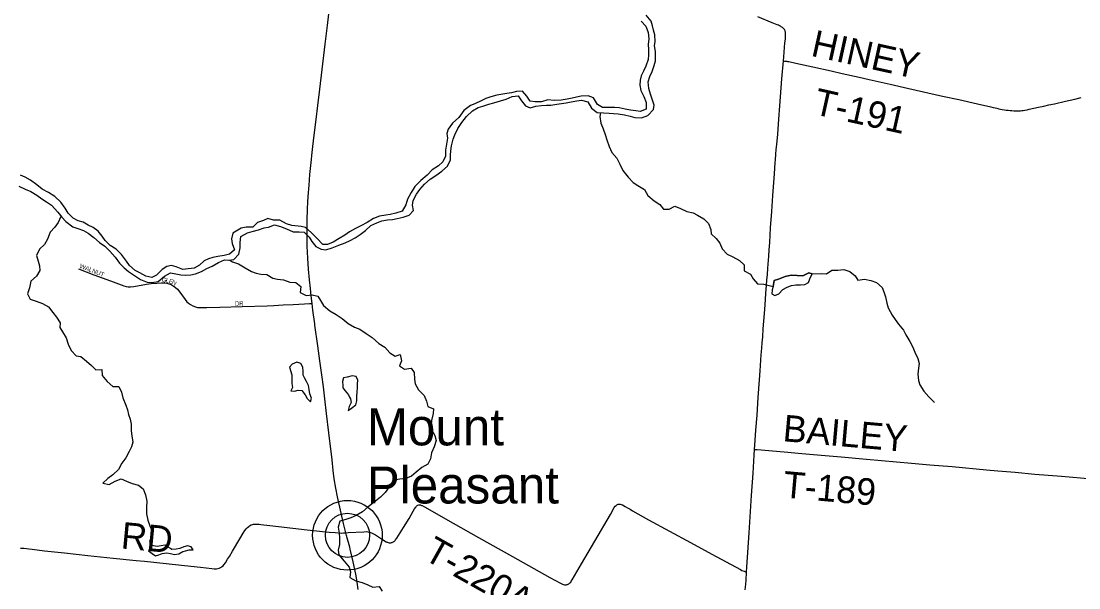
# Model space of a CAD drawing. Extents: x 1442749 to 1756758, y 235267 to 677782.
# Drawn here: x 1584541 to 1596490, y 561014 to 567411 of the extents above; entities that cross this region are included whole.
import ezdxf

# ---------------------------------------------------------------- set-up
doc = ezdxf.new("R2010")
doc.units = 0
for name, color, linetype in [('GM_X_County_Road', 7, 'Continuous'), ('GM_X_Major_River', 7, 'Continuous'), ('GM_X_Minor_Lake', 7, 'Continuous'), ('GM_X_Minor_River', 7, 'Continuous'), ('GM_X_Township_Road', 7, 'Continuous'), ('GM_X_Township_Road_Text', 7, 'Continuous'), ('GM_X_Township_Subdivision', 7, 'Continuous'), ('GM_X_Township_Subdivision_Text', 7, 'Continuous'), ('GM_X_Unincorporated', 7, 'Continuous'), ('GM_X_Unincorporated_Location', 7, 'Continuous'), ('GM_X_Unincorporated_Text', 7, 'Continuous'), ('GM_X_US_Route', 7, 'Continuous')]:
    doc.layers.add(name, color=color, linetype=linetype)

msp = doc.modelspace()

# ---------------------------------------------------------------- linework, layer by layer
at = {"layer": 'GM_X_County_Road'}
for points in [[(1593152, 566963), (1593156, 567010), (1593170, 567167), (1593174, 567208), (1593176, 567231), (1593177, 567248), (1593177, 567260), (1593177, 567272), (1593175, 567287), (1593173, 567295), (1593171, 567303), (1593167, 567311), (1593164, 567316), (1593159, 567322), (1593154, 567327), (1593148, 567333), (1593141, 567339), (1593135, 567344), (1593127, 567348), (1593119, 567353), (1593107, 567359), (1593095, 567364), (1593081, 567370), (1593025, 567393), (1592862, 567460)], [(1592826, 562577), (1592830, 562624), (1592842, 562794), (1592855, 562964), (1592868, 563164), (1592883, 563362), (1592890, 563465), (1592902, 563645), (1592908, 563720), (1592913, 563779), (1592918, 563847), (1592925, 563936), (1592931, 564024), (1592937, 564109), (1592945, 564210), (1592954, 564338), (1592961, 564429), (1592966, 564488), (1592971, 564550), (1592976, 564622), (1592987, 564759), (1592992, 564828), (1592998, 564913), (1593008, 565077), (1593021, 565263), (1593033, 565443), (1593050, 565689), (1593059, 565816), (1593061, 565844), (1593067, 565911), (1593072, 565963), (1593078, 566019), (1593088, 566136), (1593101, 566306), (1593111, 566454), (1593134, 566758), (1593152, 566963)], [(1592736, 561193), (1592740, 561246), (1592765, 561636), (1592792, 562055), (1592809, 562310), (1592822, 562513), (1592826, 562577)], [(1592721, 560991), (1592724, 561023), (1592730, 561095), (1592736, 561193)]]:
    msp.add_lwpolyline(points, dxfattribs=at)
at = {"layer": 'GM_X_Major_River'}
for points in [[(1589008, 565459), (1589046, 565511), (1589096, 565569), (1589160, 565629), (1589224, 565669), (1589292, 565719), (1589356, 565775), (1589390, 565845), (1589391, 565897), (1589395, 565947), (1589401, 566003), (1589421, 566077), (1589439, 566127), (1589475, 566199), (1589521, 566267), (1589573, 566333), (1589641, 566399), (1589704, 566437), (1589758, 566453), (1589826, 566473), (1589880, 566489), (1589956, 566513), (1590020, 566531), (1590088, 566559), (1590156, 566569), (1590194, 566512), (1590238, 566456), (1590290, 566432), (1590356, 566452), (1590420, 566460), (1590474, 566464), (1590526, 566464), (1590594, 566472), (1590644, 566480), (1590698, 566490), (1590754, 566500), (1590818, 566512), (1590870, 566520), (1590942, 566499), (1590984, 566429), (1591048, 566379), (1591120, 566375), (1591182, 566371), (1591234, 566367), (1591284, 566365), (1591358, 566355), (1591420, 566338), (1591474, 566324), (1591548, 566318), (1591620, 566346), (1591684, 566412), (1591694, 566464), (1591668, 566532), (1591650, 566585), (1591632, 566649), (1591626, 566727), (1591645, 566787), (1591669, 566843), (1591693, 566911), (1591707, 566963), (1591709, 567015), (1591707, 567069), (1591697, 567133), (1591703, 567183), (1591701, 567256), (1591683, 567310), (1591674, 567360), (1591660, 567410), (1591602, 567480)], [(1591544, 567412), (1591598, 567354), (1591623, 567282), (1591631, 567212), (1591625, 567149), (1591627, 567091), (1591627, 567031), (1591623, 566977), (1591599, 566903), (1591573, 566847), (1591547, 566795), (1591534, 566743), (1591532, 566687), (1591542, 566629), (1591574, 566559), (1591602, 566492), (1591600, 566416), (1591534, 566392), (1591484, 566398), (1591426, 566405), (1591364, 566419), (1591298, 566433), (1591246, 566435), (1591184, 566435), (1591108, 566435), (1591052, 566471), (1591008, 566545), (1590948, 566568), (1590868, 566564), (1590816, 566552), (1590764, 566542), (1590710, 566532), (1590640, 566518), (1590564, 566514), (1590490, 566522), (1590418, 566502), (1590346, 566500), (1590290, 566506), (1590252, 566566), (1590204, 566621), (1590138, 566615), (1590080, 566603), (1590028, 566595), (1589916, 566575), (1589848, 566555), (1589790, 566537), (1589736, 566513), (1589668, 566477), (1589618, 566457), (1589543, 566401), (1589485, 566323), (1589415, 566259), (1589365, 566193), (1589351, 566141), (1589359, 566089), (1589345, 566023), (1589333, 565955), (1589336, 565887), (1589306, 565823), (1589254, 565779), (1589184, 565731), (1589126, 565673)], [(1589126, 565673), (1589058, 565613), (1588990, 565545), (1588946, 565477), (1588904, 565401), (1588887, 565337), (1588845, 565267), (1588775, 565245), (1588709, 565229), (1588659, 565219), (1588591, 565209), (1588521, 565183), (1588449, 565139), (1588379, 565101), (1588319, 565069), (1588249, 565031), (1588199, 564995), (1588133, 564957), (1588067, 564917), (1588000, 564891), (1587948, 564891), (1587883, 564960), (1587819, 565026), (1587755, 565082), (1587703, 565092), (1587599, 565104), (1587537, 565122), (1587465, 565164), (1587393, 565164), (1587329, 565183), (1587277, 565159), (1587211, 565139), (1587157, 565087), (1587083, 565087), (1587027, 565075), (1586932, 565019), (1586918, 564953), (1586926, 564901), (1586950, 564829), (1586894, 564781), (1586836, 564765), (1586762, 564755), (1586708, 564743), (1586658, 564727), (1586608, 564707), (1586556, 564657), (1586496, 564623), (1586426, 564615), (1586366, 564607), (1586294, 564637), (1586238, 564653), (1586186, 564642), (1586136, 564608), (1586069, 564544), (1586017, 564518), (1585951, 564534), (1585883, 564568), (1585831, 564596), (1585764, 564652), (1585730, 564702), (1585674, 564776), (1585616, 564837), (1585548, 564879), (1585492, 564935), (1585456, 564985), (1585410, 565041), (1585356, 565083), (1585300, 565109), (1585240, 565140), (1585186, 565158), (1585130, 565188), (1585072, 565242), (1585040, 565298), (1584989, 565366), (1584923, 565432), (1584849, 565477), (1584779, 565513), (1584719, 565563), (1584647, 565617), (1584585, 565649), (1584533, 565673)], [(1584515, 565547), (1584587, 565515), (1584649, 565489), (1584717, 565445), (1584773, 565407), (1584829, 565373), (1584884, 565332), (1584956, 565256), (1585002, 565200), (1585046, 565148), (1585124, 565090), (1585182, 565070), (1585246, 565047), (1585298, 565017), (1585362, 564969), (1585426, 564911), (1585486, 564871), (1585542, 564813), (1585602, 564745), (1585652, 564678), (1585703, 564628), (1585755, 564584), (1585811, 564548), (1585891, 564496), (1585965, 564466), (1586017, 564460), (1586089, 564473), (1586159, 564531), (1586227, 564571), (1586287, 564559), (1586345, 564547), (1586397, 564543), (1586458, 564547), (1586510, 564557), (1586580, 564585), (1586640, 564617), (1586700, 564645), (1586770, 564685), (1586838, 564715), (1586888, 564713), (1586942, 564721), (1587002, 564779), (1587014, 564851), (1587014, 564911), (1587024, 564979), (1587098, 565021), (1587151, 565037), (1587221, 565057), (1587285, 565077), (1587335, 565084), (1587403, 565110), (1587471, 565092), (1587537, 565068), (1587613, 565034), (1587683, 565032), (1587739, 565030), (1587795, 564974), (1587824, 564922), (1587870, 564867), (1587932, 564837), (1587984, 564829), (1588056, 564851), (1588130, 564881), (1588203, 564909), (1588257, 564935), (1588315, 564965), (1588371, 565001), (1588431, 565047), (1588491, 565103), (1588561, 565133), (1588615, 565155), (1588681, 565169), (1588735, 565171), (1588787, 565185), (1588857, 565200), (1588923, 565220), (1588973, 565272), (1588961, 565334), (1588970, 565385), (1589008, 565459)]]:
    msp.add_lwpolyline(points, dxfattribs=at)
at = {"layer": 'GM_X_Minor_Lake'}
for points in [[(1593477, 564559), (1593440, 564568), (1593371, 564535), (1593307, 564538), (1593239, 564545), (1593173, 564528), (1593098, 564497), (1593048, 564484), (1593036, 564416)], [(1593036, 564416), (1593026, 564376), (1593023, 564334), (1593057, 564313), (1593099, 564334), (1593146, 564380), (1593195, 564407), (1593245, 564426), (1593293, 564436), (1593347, 564433), (1593393, 564438), (1593436, 564459), (1593451, 564503), (1593477, 564559)], [(1587734, 563398), (1587727, 563413), (1587726, 563461), (1587725, 563505), (1587700, 563548), (1587654, 563563), (1587603, 563540), (1587573, 563506), (1587599, 563417), (1587600, 563369), (1587600, 563361)], [(1587600, 563361), (1587600, 563319), (1587607, 563275), (1587586, 563237), (1587628, 563234), (1587672, 563244), (1587712, 563241), (1587750, 563194), (1587773, 563152), (1587808, 563113), (1587821, 563155), (1587804, 563203), (1587793, 563252), (1587786, 563298), (1587764, 563342), (1587741, 563383), (1587734, 563398)], [(1588252, 563166), (1588262, 563146), (1588271, 563106), (1588248, 563062), (1588234, 563016), (1588274, 563042), (1588321, 563079), (1588332, 563123), (1588334, 563171), (1588337, 563225), (1588340, 563271), (1588339, 563315), (1588346, 563357), (1588326, 563398), (1588280, 563406), (1588224, 563391), (1588184, 563384), (1588173, 563344), (1588174, 563298)], [(1588174, 563298), (1588174, 563272), (1588201, 563237), (1588239, 563193), (1588252, 563166)], [(1586227, 561458), (1586203, 561471), (1586164, 561497), (1586121, 561488), (1586077, 561481), (1586015, 561493), (1586001, 561476), (1585980, 561430), (1586022, 561403), (1586057, 561375), (1586098, 561386), (1586134, 561402)], [(1586134, 561402), (1586186, 561409), (1586230, 561400), (1586272, 561389), (1586324, 561399), (1586369, 561422), (1586399, 561433), (1586441, 561443), (1586483, 561444), (1586462, 561475), (1586420, 561489), (1586378, 561476), (1586335, 561459), (1586293, 561449), (1586245, 561448), (1586227, 561458)]]:
    msp.add_lwpolyline(points, dxfattribs=at)
at = {"layer": 'GM_X_Minor_River'}
for points in [[(1591086, 566377), (1591078, 566334), (1591090, 566261), (1591117, 566197), (1591140, 566130), (1591157, 566072), (1591182, 565997), (1591213, 565928), (1591272, 565865), (1591305, 565795), (1591340, 565726), (1591397, 565651), (1591456, 565590), (1591509, 565555), (1591582, 565509), (1591619, 565441), (1591691, 565383), (1591758, 565340), (1591797, 565287), (1591861, 565288), (1591924, 565322), (1591990, 565296), (1592061, 565263), (1592131, 565246), (1592183, 565219), (1592252, 565180), (1592305, 565125), (1592332, 565060), (1592337, 565010), (1592393, 564959), (1592434, 564904), (1592459, 564840), (1592518, 564781), (1592581, 564752), (1592655, 564710), (1592710, 564661), (1592707, 564593), (1592782, 564556), (1592809, 564501), (1592861, 564446), (1592931, 564441), (1593036, 564416), (1593048, 564484), (1593098, 564497), (1593173, 564528), (1593239, 564545), (1593307, 564538), (1593371, 564535), (1593440, 564568), (1593477, 564559), (1593578, 564563), (1593638, 564560), (1593701, 564599), (1593767, 564598), (1593833, 564609), (1593903, 564584), (1593964, 564537), (1593993, 564487), (1594070, 564497), (1594138, 564484), (1594205, 564459), (1594268, 564404), (1594286, 564354), (1594305, 564299), (1594322, 564229), (1594337, 564174), (1594379, 564093), (1594415, 564043), (1594452, 563992), (1594509, 563921), (1594536, 563868), (1594579, 563793), (1594614, 563729), (1594637, 563676), (1594669, 563602), (1594685, 563545), (1594678, 563495), (1594670, 563425), (1594677, 563355), (1594694, 563304), (1594737, 563234), (1594796, 563170), (1594859, 563105)], [(1584988, 565217), (1584989, 565207), (1584960, 565138), (1584923, 565086), (1584870, 565027), (1584838, 564951), (1584803, 564891), (1584750, 564838), (1584713, 564765), (1584734, 564702), (1584747, 564650), (1584754, 564597), (1584715, 564534), (1584652, 564477), (1584635, 564399), (1584611, 564333), (1584644, 564272), (1584712, 564251), (1584782, 564222), (1584851, 564185), (1584900, 564122), (1584942, 564071), (1584982, 564004), (1584978, 563954), (1585009, 563902), (1585050, 563837), (1585073, 563764), (1585105, 563694), (1585164, 563634), (1585216, 563624), (1585280, 563571), (1585335, 563522), (1585386, 563473), (1585454, 563478), (1585455, 563411), (1585514, 563342), (1585577, 563285), (1585645, 563288), (1585674, 563223), (1585691, 563159), (1585724, 563076), (1585743, 563024), (1585752, 562972), (1585771, 562917), (1585784, 562863), (1585785, 562785), (1585790, 562730), (1585801, 562660), (1585788, 562606), (1585761, 562554), (1585722, 562483), (1585677, 562421), (1585641, 562348), (1585576, 562289), (1585521, 562249), (1585464, 562194), (1585536, 562181), (1585605, 562218), (1585671, 562243), (1585733, 562218), (1585795, 562191), (1585865, 562172), (1585920, 562133), (1585945, 562064), (1585960, 561992), (1585956, 561920), (1585957, 561848), (1585974, 561779), (1585993, 561715), (1586018, 561664), (1586021, 561596), (1585990, 561540), (1586015, 561493)], [(1586900, 564714), (1586928, 564693), (1586998, 564670), (1587073, 564625), (1587144, 564583), (1587196, 564565), (1587250, 564554), (1587318, 564551), (1587386, 564511), (1587437, 564499), (1587505, 564489), (1587577, 564466), (1587643, 564459), (1587701, 564416), (1587693, 564348), (1587761, 564313), (1587827, 564322), (1587893, 564307), (1587922, 564256), (1587955, 564202), (1588028, 564142), (1588098, 564101), (1588167, 564054), (1588234, 563997), (1588306, 563955), (1588366, 563934), (1588439, 563885), (1588506, 563838), (1588581, 563773), (1588651, 563729), (1588706, 563666), (1588767, 563629), (1588821, 563648), (1588836, 563578), (1588817, 563520), (1588873, 563483), (1588947, 563494), (1588982, 563443), (1588985, 563371), (1588994, 563317), (1589031, 563248), (1589094, 563185), (1589119, 563122), (1589134, 563060), (1589198, 563033), (1589197, 562981), (1589177, 562901), (1589172, 562851), (1589178, 562801), (1589216, 562732), (1589228, 562678), (1589206, 562604), (1589177, 562538), (1589166, 562470), (1589135, 562408), (1589068, 562371), (1589005, 562318), (1588950, 562273), (1588888, 562248), (1588819, 562241), (1588751, 562228), (1588698, 562155), (1588652, 562089), (1588599, 562036), (1588524, 561977), (1588461, 561928), (1588398, 561873), (1588327, 561830), (1588265, 561805), (1588210, 561784), (1588140, 561765), (1588121, 561699), (1588134, 561630), (1588137, 561578), (1588137, 561504), (1588122, 561438), (1588129, 561388), (1588192, 561313), (1588245, 561246), (1588262, 561195), (1588255, 561131), (1588321, 561094), (1588392, 561075), (1588458, 561046), (1588514, 561023), (1588584, 561028), (1588621, 560977)]]:
    msp.add_lwpolyline(points, dxfattribs=at)
at = {"layer": 'GM_X_Township_Road'}
for points in [[(1593152, 566963), (1593166, 566961), (1593180, 566960), (1593189, 566959), (1593199, 566957), (1593213, 566955), (1593293, 566938), (1593485, 566894), (1593690, 566849), (1593815, 566820), (1594007, 566777), (1594122, 566751), (1594359, 566698), (1594570, 566651), (1594951, 566566), (1595134, 566526), (1595345, 566478), (1595496, 566443), (1595523, 566436), (1595545, 566431), (1595565, 566427), (1595585, 566423), (1595604, 566419), (1595624, 566415), (1595649, 566411), (1595667, 566408), (1595690, 566405), (1595714, 566402), (1595733, 566401), (1595756, 566399), (1595776, 566398), (1595795, 566397), (1595809, 566398), (1595829, 566400), (1595844, 566401), (1595861, 566404), (1595878, 566406), (1595905, 566411), (1595928, 566416), (1595980, 566427), (1596033, 566439), (1596095, 566453), (1596152, 566466), (1596213, 566479), (1596338, 566507), (1596446, 566532), (1596517, 566548)], [(1592826, 562577), (1592854, 562575), (1593161, 562550), (1593360, 562532), (1593622, 562509), (1593805, 562492), (1594089, 562466), (1594599, 562422), (1594808, 562404), (1595060, 562382), (1595445, 562346), (1595576, 562334), (1595769, 562318), (1595994, 562298), (1596292, 562273), (1596635, 562244)], [(1588210, 561635), (1588237, 561637), (1588413, 561647), (1588439, 561648), (1588458, 561646), (1588480, 561641), (1588498, 561635), (1588515, 561627), (1588544, 561612), (1588612, 561568), (1588665, 561534), (1588671, 561531), (1588678, 561528), (1588687, 561525), (1588697, 561522), (1588704, 561522), (1588711, 561521), (1588718, 561522), (1588725, 561524), (1588732, 561526), (1588738, 561528), (1588747, 561533), (1588753, 561537), (1588758, 561542), (1588765, 561549), (1588770, 561554), (1588778, 561565), (1588784, 561573), (1588860, 561695), (1588925, 561798), (1588948, 561838), (1588970, 561878), (1588986, 561906), (1588999, 561925), (1589003, 561929), (1589009, 561936), (1589016, 561942), (1589024, 561946), (1589032, 561949), (1589040, 561950), (1589046, 561950), (1589052, 561949), (1589058, 561948), (1589064, 561945), (1589070, 561943), (1589099, 561927), (1589423, 561742), (1589709, 561582), (1590090, 561368), (1590514, 561132), (1590626, 561070), (1590655, 561056), (1590669, 561050), (1590679, 561049), (1590688, 561048), (1590697, 561048), (1590704, 561050), (1590712, 561052), (1590720, 561055), (1590730, 561060), (1590740, 561069), (1590749, 561078), (1590756, 561088), (1590766, 561105), (1590871, 561286), (1591022, 561540), (1591199, 561843), (1591242, 561920), (1591253, 561936), (1591262, 561944), (1591271, 561951), (1591278, 561955), (1591285, 561957), (1591295, 561959), (1591307, 561959), (1591319, 561955), (1591333, 561949), (1591364, 561932), (1591392, 561916), (1591421, 561900), (1591449, 561883), (1591630, 561782), (1592102, 561525), (1592344, 561394), (1592667, 561219), (1592684, 561211), (1592707, 561201), (1592724, 561196), (1592736, 561193)], [(1584532, 561461), (1584544, 561462), (1584558, 561462), (1584573, 561461), (1584603, 561458), (1584628, 561455), (1584664, 561450), (1584804, 561433), (1585029, 561408), (1585293, 561379), (1585580, 561348), (1585842, 561321), (1585936, 561313), (1586458, 561260), (1586566, 561248), (1586697, 561232), (1586723, 561230), (1586747, 561230), (1586764, 561232), (1586777, 561235), (1586786, 561239), (1586794, 561243), (1586804, 561249), (1586823, 561263), (1586832, 561273), (1586848, 561295), (1586874, 561337), (1586893, 561368), (1586929, 561427), (1587012, 561568), (1587050, 561630), (1587069, 561660), (1587083, 561678), (1587098, 561695), (1587112, 561707), (1587122, 561715), (1587138, 561724), (1587153, 561729), (1587166, 561731), (1587185, 561733), (1587214, 561733), (1587230, 561731), (1587249, 561729), (1587350, 561717), (1587448, 561705), (1587774, 561669), (1587947, 561650), (1588022, 561643), (1588087, 561637), (1588160, 561632), (1588182, 561633), (1588210, 561635)]]:
    msp.add_lwpolyline(points, dxfattribs=at)
at = {"layer": 'GM_X_Township_Subdivision'}
msp.add_lwpolyline([(1585188, 564614), (1585363, 564547), (1585550, 564479), (1585701, 564423), (1585727, 564416), (1585750, 564413), (1585777, 564412), (1585813, 564416), (1585958, 564442), (1586010, 564450), (1586072, 564455), (1586127, 564458), (1586163, 564456), (1586188, 564453), (1586210, 564447), (1586234, 564438), (1586259, 564424), (1586285, 564405), (1586306, 564385), (1586323, 564366), (1586393, 564267), (1586412, 564244), (1586432, 564226), (1586454, 564211), (1586481, 564197), (1586509, 564186), (1586532, 564180), (1586558, 564178), (1586637, 564180), (1586785, 564183), (1587037, 564190), (1587322, 564199), (1587394, 564201), (1587502, 564207), (1587613, 564213), (1587741, 564221), (1587799, 564224), (1587829, 564225)], dxfattribs=at)
at = {"layer": 'GM_X_Unincorporated'}
for radius in [393, 249]:
    msp.add_circle((1588227, 561607), radius, dxfattribs=at)
at = {"layer": 'GM_X_Unincorporated_Location'}
msp.add_line((1588227, 561607), (1588227, 561607), dxfattribs=at)
at = {"layer": 'GM_X_US_Route'}
for points in [[(1587821, 565851), (1587826, 565893), (1587834, 565962), (1587848, 566092), (1587873, 566300), (1587893, 566460), (1587915, 566642), (1587941, 566864), (1587976, 567153), (1588001, 567362), (1588052, 567795), (1588064, 567899), (1588085, 568072), (1588104, 568242), (1588142, 568561), (1588191, 568984), (1588219, 569209), (1588226, 569270)], [(1587860, 563979), (1587858, 563993), (1587838, 564149), (1587829, 564225), (1587819, 564309), (1587808, 564392), (1587797, 564490), (1587786, 564610), (1587779, 564734), (1587774, 564872), (1587773, 565019), (1587773, 565160), (1587776, 565291), (1587779, 565367), (1587783, 565433), (1587793, 565560), (1587802, 565678), (1587821, 565851)], [(1588347, 560996), (1588337, 561077), (1588324, 561151), (1588298, 561273), (1588292, 561306), (1588258, 561450), (1588253, 561471), (1588221, 561589), (1588210, 561635), (1588184, 561740), (1588156, 561858), (1588115, 562040), (1588095, 562139), (1588078, 562243), (1588066, 562338), (1588053, 562458), (1588017, 562765), (1587992, 562980), (1587971, 563146), (1587956, 563283), (1587937, 563419), (1587916, 563575), (1587892, 563744), (1587860, 563979)]]:
    msp.add_lwpolyline(points, dxfattribs=at)

# ---------------------------------------------------------------- texts
at = {"layer": 'GM_X_Township_Road_Text'}
for s, rotation, p in [('HINEY', 347.568, (1593452, 567022)), ('T-191', 347.4417, (1593479, 566364)), ('BAILEY', 354.9896, (1593138, 562670)), ('T-189', 354.9521, (1593140, 562034)), ('RD', 354.6741, (1585661, 561459)), ('T-220A', 330.6307, (1589073, 561345))]:
    msp.add_text(s, height=300, rotation=rotation, dxfattribs=at).set_placement(p)
at = {"layer": 'GM_X_Township_Subdivision_Text'}
for s, rotation, p in [('WALNUT', 338.5561, (1585197, 564628)), ('G', 356.5886, (1586130, 564466)), ('L', 348.39, (1586172, 564464)), ('E', 341.4873, (1586205, 564457)), ('N', 329.8647, (1586236, 564447)), ('DR', 0, (1586954, 564198))]:
    msp.add_text(s, height=50, rotation=rotation, dxfattribs=at).set_placement(p)
at = {"layer": 'GM_X_Unincorporated_Text'}
for s, p in [('Mount', (1588446, 562622)), ('Pleasant', (1588446, 561966))]:
    msp.add_text(s, height=417, rotation=0, dxfattribs=at).set_placement(p)

doc.saveas('drawing.dxf')
